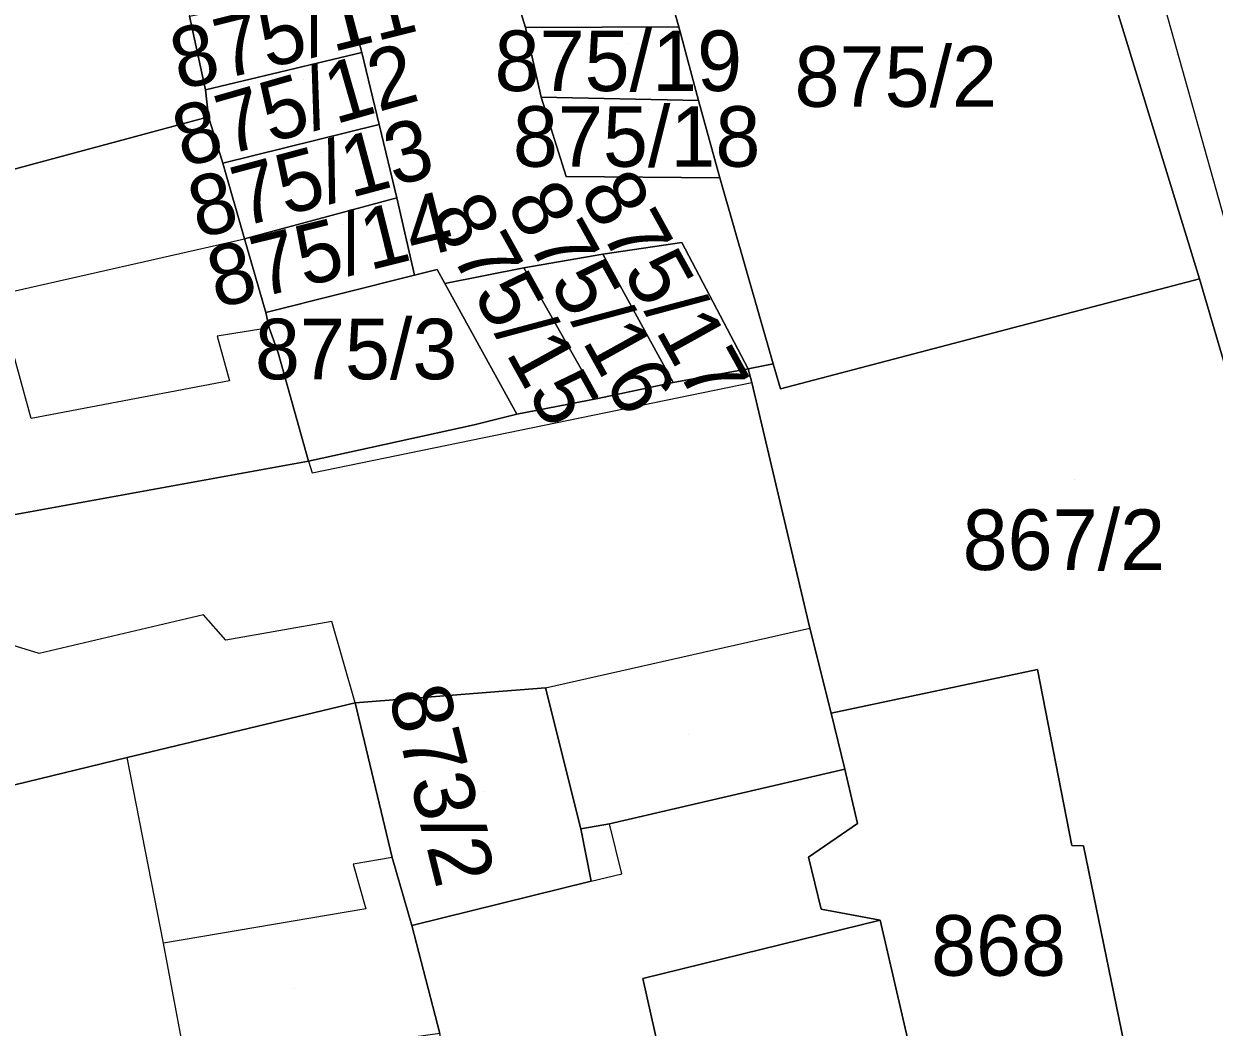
# Model space of a CAD drawing. Extents: x -263423 to -261326, y -1240067 to -1237864.
# Drawn here: x -262649.7 to -262610.35, y -1239474.92 to -1239441.78 of the extents above; entities that cross this region are included whole.
import ezdxf

# ---------------------------------------------------------------- set-up
doc = ezdxf.new("R2010")
doc.units = 0
for name, color, linetype in [('body_kn', 7, 'Continuous'), ('kladpar_druhypozemkov', 7, 'Continuous'), ('kladpar_hranice', 7, 'Continuous'), ('kladpar_parcelnecisla', 7, 'Continuous'), ('kladpar_plochy', 7, 'Continuous'), ('tarchy_linie', 7, 'Continuous'), ('zappar_hrandruhpozemk', 7, 'Continuous')]:
    doc.layers.add(name, color=color, linetype=linetype)

msp = doc.modelspace()

# ---------------------------------------------------------------- linework, layer by layer
at = {"layer": 'body_kn'}
for p, q in [((-262633.12, -1239441.9), (-262633.12, -1239441.9)), ((-262628.05, -1239441.88), (-262628.05, -1239441.88)), ((-262628.05, -1239441.88), (-262628.05, -1239441.88)), ((-262638.53, -1239442.73), (-262638.53, -1239442.73)), ((-262638.53, -1239442.73), (-262638.53, -1239442.73)), ((-262643.7, -1239443.96), (-262643.7, -1239443.96)), ((-262632.6, -1239444.2), (-262632.6, -1239444.2)), ((-262627.4, -1239444.31), (-262627.4, -1239444.31)), ((-262627.4, -1239444.31), (-262627.4, -1239444.31)), ((-262643.59, -1239444.85), (-262643.59, -1239444.85)), ((-262643.59, -1239444.85), (-262643.59, -1239444.85)), ((-262637.95, -1239445.1), (-262637.95, -1239445.1)), ((-262637.95, -1239445.1), (-262637.95, -1239445.1)), ((-262643.12, -1239446.38), (-262643.12, -1239446.38)), ((-262631.77, -1239446.82), (-262631.77, -1239446.82)), ((-262626.7, -1239446.87), (-262626.7, -1239446.87)), ((-262637.37, -1239447.53), (-262637.37, -1239447.53)), ((-262637.37, -1239447.53), (-262637.37, -1239447.53)), ((-262642.41, -1239448.88), (-262642.41, -1239448.88)), ((-262627.95, -1239449), (-262627.95, -1239449)), ((-262627.95, -1239449), (-262627.95, -1239449)), ((-262630.56, -1239449.39), (-262630.56, -1239449.39)), ((-262630.56, -1239449.39), (-262630.56, -1239449.39)), ((-262636.79, -1239450.08), (-262636.79, -1239450.08)), ((-262636.79, -1239450.08), (-262636.79, -1239450.08)), ((-262636.04, -1239449.89), (-262636.04, -1239449.89)), ((-262633.17, -1239449.84), (-262633.17, -1239449.84)), ((-262633.17, -1239449.84), (-262633.17, -1239449.84)), ((-262635.78, -1239450.36), (-262635.78, -1239450.36)), ((-262610.84, -1239450.2), (-262610.84, -1239450.2)), ((-262610.84, -1239450.2), (-262610.84, -1239450.2)), ((-262641.7, -1239451.31), (-262641.7, -1239451.31)), ((-262641.59, -1239451.82), (-262641.59, -1239451.82)), ((-262641.59, -1239451.82), (-262641.59, -1239451.82)), ((-262643.31, -1239452.1), (-262643.31, -1239452.1)), ((-262641.29, -1239452.65), (-262641.29, -1239452.65)), ((-262625.76, -1239453.18), (-262625.76, -1239453.18)), ((-262624.93, -1239453.01), (-262624.93, -1239453.01)), ((-262642.9, -1239453.57), (-262642.9, -1239453.57)), ((-262628.24, -1239453.63), (-262628.24, -1239453.63)), ((-262625.64, -1239453.63), (-262625.64, -1239453.63)), ((-262624.69, -1239453.84), (-262624.69, -1239453.84)), ((-262630.73, -1239454.15), (-262630.73, -1239454.15)), ((-262649.46, -1239454.82), (-262649.46, -1239454.82)), ((-262633.4, -1239454.67), (-262633.4, -1239454.67)), ((-262634.81, -1239455.02), (-262634.81, -1239455.02)), ((-262640.29, -1239456.23), (-262640.29, -1239456.23)), ((-262640.29, -1239456.23), (-262640.29, -1239456.23)), ((-262640.17, -1239456.61), (-262640.17, -1239456.61)), ((-262643.76, -1239461.3), (-262643.76, -1239461.3)), ((-262639.52, -1239461.52), (-262639.52, -1239461.52)), ((-262623.72, -1239461.74), (-262623.72, -1239461.74)), ((-262643.02, -1239462.14), (-262643.02, -1239462.14)), ((-262649.19, -1239462.58), (-262649.19, -1239462.58)), ((-262616.2, -1239463.11), (-262616.2, -1239463.11)), ((-262616.2, -1239463.11), (-262616.2, -1239463.11)), ((-262632.46, -1239463.71), (-262632.46, -1239463.71)), ((-262632.46, -1239463.71), (-262632.46, -1239463.71)), ((-262638.75, -1239464.21), (-262638.75, -1239464.21)), ((-262638.75, -1239464.21), (-262638.75, -1239464.21)), ((-262623.02, -1239464.55), (-262623.02, -1239464.55)), ((-262646.28, -1239466.01), (-262646.28, -1239466.01)), ((-262646.28, -1239466.01), (-262646.28, -1239466.01)), ((-262622.56, -1239466.4), (-262622.56, -1239466.4)), ((-262630.34, -1239468.2), (-262630.34, -1239468.2)), ((-262622.15, -1239468.19), (-262622.15, -1239468.19)), ((-262631.29, -1239468.37), (-262631.29, -1239468.37)), ((-262615.06, -1239468.92), (-262615.06, -1239468.92)), ((-262614.68, -1239468.93), (-262614.68, -1239468.93)), ((-262637.53, -1239469.32), (-262637.53, -1239469.32)), ((-262637.53, -1239469.32), (-262637.53, -1239469.32)), ((-262623.76, -1239469.3), (-262623.76, -1239469.3)), ((-262638.81, -1239469.54), (-262638.81, -1239469.54)), ((-262630.95, -1239470.1), (-262630.95, -1239470.1)), ((-262630.95, -1239470.1), (-262630.95, -1239470.1)), ((-262629.93, -1239469.86), (-262629.93, -1239469.86)), ((-262638.39, -1239471.01), (-262638.39, -1239471.01)), ((-262623.35, -1239471.02), (-262623.35, -1239471.02)), ((-262636.88, -1239471.56), (-262636.88, -1239471.56)), ((-262621.4, -1239471.38), (-262621.4, -1239471.38)), ((-262621.4, -1239471.38), (-262621.4, -1239471.38)), ((-262645.08, -1239472.14), (-262645.08, -1239472.14)), ((-262629.24, -1239473.31), (-262629.24, -1239473.31))]:
    msp.add_line(p, q, dxfattribs=at)
at = {"layer": 'kladpar_druhypozemkov'}
for p, q in [((-262629.76, -1239442.42), (-262629.76, -1239442.42)), ((-262640.46, -1239443.62), (-262640.46, -1239443.62)), ((-262629.06, -1239444.62), (-262629.06, -1239444.62)), ((-262639.86, -1239446.02), (-262639.86, -1239446.02)), ((-262639.16, -1239448.42), (-262639.16, -1239448.42)), ((-262627.26, -1239451.32), (-262627.26, -1239451.32)), ((-262629.86, -1239451.82), (-262629.86, -1239451.82)), ((-262638.14, -1239452.24), (-262638.14, -1239452.24)), ((-262632.26, -1239452.22), (-262632.26, -1239452.22)), ((-262614.96, -1239456.82), (-262614.96, -1239456.82)), ((-262627.74, -1239465.25), (-262627.74, -1239465.25)), ((-262634.46, -1239467.13), (-262634.46, -1239467.13)), ((-262617.46, -1239471.22), (-262617.46, -1239471.22)), ((-262640.74, -1239473.65), (-262640.74, -1239473.65))]:
    msp.add_line(p, q, dxfattribs=at)
at = {"layer": 'kladpar_hranice'}
for points in [[(-262649.67, -1239429.85), (-262636.34, -1239426.51), (-262630.27, -1239424.87), (-262629.34, -1239428.57), (-262632.02, -1239429.34), (-262631.73, -1239430.68), (-262636.46, -1239432.04), (-262645.59, -1239434.45), (-262645.19, -1239436.43), (-262644.67, -1239438.98), (-262644.22, -1239441.53), (-262643.7, -1239443.96), (-262643.59, -1239444.85), (-262666.96, -1239451.14), (-262669.33, -1239435.01), (-262649.67, -1239429.85)], [(-262615.93, -1239433.63), (-262610.84, -1239450.2), (-262624.69, -1239453.84), (-262624.93, -1239453.01), (-262626.7, -1239446.87), (-262627.4, -1239444.31), (-262628.05, -1239441.88), (-262628.75, -1239439.39), (-262629.22, -1239437.54), (-262615.93, -1239433.63)], [(-262605.26, -1239438.88), (-262599.68, -1239459.08), (-262601.34, -1239459.56), (-262599.81, -1239465.12), (-262600.71, -1239465.42), (-262597.84, -1239476.34), (-262598.41, -1239476.46), (-262597.48, -1239480.23), (-262597.1, -1239483.29), (-262592.88, -1239500.06), (-262592.64, -1239501.02), (-262599.2, -1239502.96), (-262603.53, -1239484.04), (-262603.88, -1239479.96), (-262607.42, -1239461.84), (-262610.84, -1239450.2), (-262615.93, -1239433.63)], [(-262633.89, -1239439.4), (-262633.12, -1239441.9), (-262632.6, -1239444.2), (-262631.77, -1239446.82), (-262626.7, -1239446.87), (-262624.93, -1239453.01), (-262625.76, -1239453.18), (-262627.95, -1239449), (-262630.56, -1239449.39), (-262633.17, -1239449.84), (-262635.78, -1239450.36), (-262636.04, -1239449.89), (-262636.79, -1239450.08), (-262637.37, -1239447.53), (-262637.95, -1239445.1), (-262638.53, -1239442.73), (-262639.12, -1239440.5)], [(-262628.75, -1239439.39), (-262628.05, -1239441.88), (-262633.12, -1239441.9), (-262633.89, -1239439.4), (-262628.75, -1239439.39)], [(-262639.12, -1239440.5), (-262638.53, -1239442.73), (-262643.7, -1239443.96), (-262644.22, -1239441.53), (-262639.12, -1239440.5)], [(-262628.05, -1239441.88), (-262627.4, -1239444.31), (-262632.6, -1239444.2), (-262633.12, -1239441.9), (-262628.05, -1239441.88)], [(-262638.53, -1239442.73), (-262637.95, -1239445.1), (-262643.12, -1239446.38), (-262643.59, -1239444.85), (-262643.7, -1239443.96), (-262638.53, -1239442.73)], [(-262627.4, -1239444.31), (-262626.7, -1239446.87), (-262631.77, -1239446.82), (-262632.6, -1239444.2), (-262627.4, -1239444.31)], [(-262643.59, -1239444.85), (-262643.12, -1239446.38), (-262642.41, -1239448.88), (-262641.7, -1239451.31), (-262641.59, -1239451.82), (-262641.29, -1239452.65), (-262640.29, -1239456.23), (-262651.57, -1239458.27), (-262664.76, -1239460.72), (-262666.96, -1239451.14), (-262643.59, -1239444.85)], [(-262637.95, -1239445.1), (-262637.37, -1239447.53), (-262642.41, -1239448.88), (-262643.12, -1239446.38), (-262637.95, -1239445.1)], [(-262637.37, -1239447.53), (-262636.79, -1239450.08), (-262641.7, -1239451.31), (-262642.41, -1239448.88), (-262637.37, -1239447.53)], [(-262627.95, -1239449), (-262625.76, -1239453.18), (-262628.24, -1239453.63), (-262630.56, -1239449.39), (-262627.95, -1239449)], [(-262630.56, -1239449.39), (-262628.24, -1239453.63), (-262630.73, -1239454.15), (-262633.17, -1239449.84), (-262630.56, -1239449.39)], [(-262636.79, -1239450.08), (-262636.04, -1239449.89), (-262635.78, -1239450.36), (-262633.4, -1239454.67), (-262634.81, -1239455.02), (-262640.29, -1239456.23), (-262641.29, -1239452.65), (-262641.59, -1239451.82), (-262641.7, -1239451.31), (-262636.79, -1239450.08)], [(-262633.17, -1239449.84), (-262630.73, -1239454.15), (-262633.4, -1239454.67), (-262635.78, -1239450.36), (-262633.17, -1239449.84)], [(-262610.84, -1239450.2), (-262607.42, -1239461.84), (-262603.88, -1239479.96), (-262603.53, -1239484.04), (-262610.15, -1239485.35), (-262611.25, -1239480.44), (-262615.28, -1239481.62), (-262615.58, -1239481.04), (-262612.33, -1239480.35), (-262614.68, -1239468.93), (-262615.06, -1239468.92), (-262616.2, -1239463.11), (-262623.02, -1239464.55), (-262623.72, -1239461.74), (-262625.64, -1239453.63), (-262625.76, -1239453.18), (-262624.93, -1239453.01), (-262624.69, -1239453.84), (-262610.84, -1239450.2)], [(-262651.57, -1239458.27), (-262640.29, -1239456.23), (-262634.81, -1239455.02), (-262633.4, -1239454.67), (-262630.73, -1239454.15), (-262628.24, -1239453.63), (-262625.76, -1239453.18), (-262625.64, -1239453.63), (-262623.72, -1239461.74), (-262623.02, -1239464.55), (-262622.56, -1239466.4), (-262630.34, -1239468.2), (-262631.29, -1239468.37), (-262632.46, -1239463.71), (-262638.75, -1239464.21), (-262646.28, -1239466.01), (-262662.87, -1239470.04), (-262664.29, -1239462.76), (-262664.76, -1239460.72), (-262651.57, -1239458.27)], [(-262616.2, -1239463.11), (-262615.06, -1239468.92), (-262614.68, -1239468.93), (-262612.33, -1239480.35), (-262615.58, -1239481.04), (-262618.96, -1239481.99), (-262619.08, -1239481.54), (-262620.18, -1239476.62), (-262621.4, -1239471.38), (-262623.35, -1239471.02), (-262623.76, -1239469.3), (-262622.15, -1239468.19), (-262622.56, -1239466.4), (-262623.02, -1239464.55), (-262616.2, -1239463.11)], [(-262632.46, -1239463.71), (-262631.29, -1239468.37), (-262630.95, -1239470.1), (-262636.88, -1239471.56), (-262637.53, -1239469.32), (-262638.75, -1239464.21), (-262632.46, -1239463.71)], [(-262646.28, -1239466.01), (-262638.75, -1239464.21), (-262637.53, -1239469.32), (-262636.88, -1239471.56), (-262635.95, -1239475.13), (-262637.22, -1239475.3), (-262644.23, -1239476.67), (-262649.33, -1239477.96), (-262651.76, -1239478.6), (-262660.64, -1239481.59), (-262661.2, -1239477.95), (-262662.87, -1239470.04), (-262646.28, -1239466.01)], [(-262628.38, -1239511.16), (-262635.95, -1239475.13), (-262636.88, -1239471.56), (-262630.95, -1239470.1), (-262631.29, -1239468.37), (-262630.34, -1239468.2), (-262622.56, -1239466.4), (-262622.15, -1239468.19), (-262623.76, -1239469.3), (-262623.35, -1239471.02), (-262621.4, -1239471.38), (-262629.24, -1239473.31), (-262625.2, -1239491.32), (-262622.58, -1239490.87)], [(-262621.4, -1239471.38), (-262620.18, -1239476.62), (-262619.08, -1239481.54), (-262618.96, -1239481.99), (-262618.69, -1239484.09), (-262619.97, -1239484.38), (-262619.68, -1239485.59), (-262620.38, -1239485.77), (-262619.14, -1239490.05), (-262622.58, -1239490.87), (-262625.2, -1239491.32), (-262629.24, -1239473.31), (-262621.4, -1239471.38)]]:
    msp.add_lwpolyline(points, dxfattribs=at)
at = {"layer": 'kladpar_plochy'}
for points in [[(-262649.67, -1239429.85), (-262636.34, -1239426.51), (-262630.27, -1239424.87), (-262629.34, -1239428.57), (-262632.02, -1239429.34), (-262631.73, -1239430.68), (-262636.46, -1239432.04), (-262645.59, -1239434.45), (-262645.19, -1239436.43), (-262644.67, -1239438.98), (-262644.22, -1239441.53), (-262643.7, -1239443.96), (-262643.59, -1239444.85), (-262666.96, -1239451.14), (-262669.33, -1239435.01)], [(-262615.93, -1239433.63), (-262610.84, -1239450.2), (-262624.69, -1239453.84), (-262624.93, -1239453.01), (-262626.7, -1239446.87), (-262627.4, -1239444.31), (-262628.05, -1239441.88), (-262628.75, -1239439.39), (-262629.22, -1239437.54)], [(-262628.75, -1239439.39), (-262628.05, -1239441.88), (-262633.12, -1239441.9), (-262633.89, -1239439.4)], [(-262639.12, -1239440.5), (-262638.53, -1239442.73), (-262643.7, -1239443.96), (-262644.22, -1239441.53)], [(-262628.05, -1239441.88), (-262627.4, -1239444.31), (-262632.6, -1239444.2), (-262633.12, -1239441.9)], [(-262638.53, -1239442.73), (-262637.95, -1239445.1), (-262643.12, -1239446.38), (-262643.59, -1239444.85), (-262643.7, -1239443.96)], [(-262627.4, -1239444.31), (-262626.7, -1239446.87), (-262631.77, -1239446.82), (-262632.6, -1239444.2)], [(-262643.59, -1239444.85), (-262643.12, -1239446.38), (-262642.41, -1239448.88), (-262641.7, -1239451.31), (-262641.59, -1239451.82), (-262641.29, -1239452.65), (-262640.29, -1239456.23), (-262651.57, -1239458.27), (-262664.76, -1239460.72), (-262666.96, -1239451.14)], [(-262637.95, -1239445.1), (-262637.37, -1239447.53), (-262642.41, -1239448.88), (-262643.12, -1239446.38)], [(-262637.37, -1239447.53), (-262636.79, -1239450.08), (-262641.7, -1239451.31), (-262642.41, -1239448.88)], [(-262627.95, -1239449), (-262625.76, -1239453.18), (-262628.24, -1239453.63), (-262630.56, -1239449.39)], [(-262630.56, -1239449.39), (-262628.24, -1239453.63), (-262630.73, -1239454.15), (-262633.17, -1239449.84)], [(-262636.79, -1239450.08), (-262636.04, -1239449.89), (-262635.78, -1239450.36), (-262633.4, -1239454.67), (-262634.81, -1239455.02), (-262640.29, -1239456.23), (-262641.29, -1239452.65), (-262641.59, -1239451.82), (-262641.7, -1239451.31)], [(-262633.17, -1239449.84), (-262630.73, -1239454.15), (-262633.4, -1239454.67), (-262635.78, -1239450.36)], [(-262610.84, -1239450.2), (-262607.42, -1239461.84), (-262603.88, -1239479.96), (-262603.53, -1239484.04), (-262610.15, -1239485.35), (-262611.25, -1239480.44), (-262615.28, -1239481.62), (-262615.58, -1239481.04), (-262612.33, -1239480.35), (-262614.68, -1239468.93), (-262615.06, -1239468.92), (-262616.2, -1239463.11), (-262623.02, -1239464.55), (-262623.72, -1239461.74), (-262625.64, -1239453.63), (-262625.76, -1239453.18), (-262624.93, -1239453.01), (-262624.69, -1239453.84)], [(-262651.57, -1239458.27), (-262640.29, -1239456.23), (-262634.81, -1239455.02), (-262633.4, -1239454.67), (-262630.73, -1239454.15), (-262628.24, -1239453.63), (-262625.76, -1239453.18), (-262625.64, -1239453.63), (-262623.72, -1239461.74), (-262623.02, -1239464.55), (-262622.56, -1239466.4), (-262630.34, -1239468.2), (-262631.29, -1239468.37), (-262632.46, -1239463.71), (-262638.75, -1239464.21), (-262646.28, -1239466.01), (-262662.87, -1239470.04), (-262664.29, -1239462.76), (-262664.76, -1239460.72)], [(-262616.2, -1239463.11), (-262615.06, -1239468.92), (-262614.68, -1239468.93), (-262612.33, -1239480.35), (-262615.58, -1239481.04), (-262618.96, -1239481.99), (-262619.08, -1239481.54), (-262620.18, -1239476.62), (-262621.4, -1239471.38), (-262623.35, -1239471.02), (-262623.76, -1239469.3), (-262622.15, -1239468.19), (-262622.56, -1239466.4), (-262623.02, -1239464.55)], [(-262632.46, -1239463.71), (-262631.29, -1239468.37), (-262630.95, -1239470.1), (-262636.88, -1239471.56), (-262637.53, -1239469.32), (-262638.75, -1239464.21)], [(-262646.28, -1239466.01), (-262638.75, -1239464.21), (-262637.53, -1239469.32), (-262636.88, -1239471.56), (-262635.95, -1239475.13), (-262637.22, -1239475.3), (-262644.23, -1239476.67), (-262649.33, -1239477.96), (-262651.76, -1239478.6), (-262660.64, -1239481.59), (-262661.2, -1239477.95), (-262662.87, -1239470.04)], [(-262621.4, -1239471.38), (-262620.18, -1239476.62), (-262619.08, -1239481.54), (-262618.96, -1239481.99), (-262618.69, -1239484.09), (-262619.97, -1239484.38), (-262619.68, -1239485.59), (-262620.38, -1239485.77), (-262619.14, -1239490.05), (-262622.58, -1239490.87), (-262625.2, -1239491.32), (-262629.24, -1239473.31)]]:
    msp.add_lwpolyline(points, close=True, dxfattribs=at)
for points in [[(-262605.26, -1239438.88), (-262599.68, -1239459.08), (-262601.34, -1239459.56), (-262599.81, -1239465.12), (-262600.71, -1239465.42), (-262597.84, -1239476.34), (-262598.41, -1239476.46), (-262597.48, -1239480.23), (-262597.1, -1239483.29), (-262592.88, -1239500.06), (-262592.64, -1239501.02), (-262599.2, -1239502.96), (-262603.53, -1239484.04), (-262603.88, -1239479.96), (-262607.42, -1239461.84), (-262610.84, -1239450.2), (-262615.93, -1239433.63)], [(-262633.89, -1239439.4), (-262633.12, -1239441.9), (-262632.6, -1239444.2), (-262631.77, -1239446.82), (-262626.7, -1239446.87), (-262624.93, -1239453.01), (-262625.76, -1239453.18), (-262627.95, -1239449), (-262630.56, -1239449.39), (-262633.17, -1239449.84), (-262635.78, -1239450.36), (-262636.04, -1239449.89), (-262636.79, -1239450.08), (-262637.37, -1239447.53), (-262637.95, -1239445.1), (-262638.53, -1239442.73), (-262639.12, -1239440.5)], [(-262628.38, -1239511.16), (-262635.95, -1239475.13), (-262636.88, -1239471.56), (-262630.95, -1239470.1), (-262631.29, -1239468.37), (-262630.34, -1239468.2), (-262622.56, -1239466.4), (-262622.15, -1239468.19), (-262623.76, -1239469.3), (-262623.35, -1239471.02), (-262621.4, -1239471.38), (-262629.24, -1239473.31), (-262625.2, -1239491.32), (-262622.58, -1239490.87), (-262619.14, -1239490.05), (-262620.38, -1239485.77), (-262619.68, -1239485.59), (-262619.97, -1239484.38), (-262618.69, -1239484.09), (-262618.47, -1239485.3), (-262612.96, -1239506.71), (-262617.87, -1239508.22), (-262620.16, -1239508.91), (-262623.22, -1239509.78)]]:
    msp.add_lwpolyline(points, dxfattribs=at)
at = {"layer": 'tarchy_linie'}
for points in [[(-262614.13, -1239418.37), (-262605.3, -1239450.49), (-262604.51, -1239454.74), (-262603.95, -1239458.72), (-262594.77, -1239498.75), (-262590.08, -1239504.41), (-262590.75, -1239504.63), (-262590.71, -1239504.72), (-262591.7, -1239505.05), (-262593.36, -1239505.6), (-262593.39, -1239505.56), (-262593.38, -1239505.6), (-262594.85, -1239506.09), (-262596.32, -1239506.58), (-262599.33, -1239497.16), (-262600.03, -1239493.95), (-262602.32, -1239481.73), (-262606.05, -1239466.16), (-262606.53, -1239462.67), (-262609.09, -1239451.52), (-262620.67, -1239410.32)], [(-262633.89, -1239439.4), (-262633.12, -1239441.9), (-262632.6, -1239444.2), (-262631.77, -1239446.82), (-262626.7, -1239446.87), (-262624.93, -1239453.01), (-262625.76, -1239453.18), (-262627.95, -1239449), (-262630.56, -1239449.39), (-262633.17, -1239449.84), (-262635.78, -1239450.36), (-262636.04, -1239449.89), (-262636.79, -1239450.08), (-262637.37, -1239447.53), (-262637.95, -1239445.1), (-262638.53, -1239442.73), (-262639.12, -1239440.5)]]:
    msp.add_lwpolyline(points, dxfattribs=at)
at = {"layer": 'zappar_hrandruhpozemk'}
for p, q in [((-262650.58, -1239450.73), (-262642.41, -1239448.88)), ((-262649.46, -1239454.82), (-262650.58, -1239450.73)), ((-262640.17, -1239456.61), (-262625.64, -1239453.63)), ((-262640.29, -1239456.23), (-262640.17, -1239456.61)), ((-262643.76, -1239461.3), (-262649.19, -1239462.58)), ((-262632.46, -1239463.71), (-262623.72, -1239461.74)), ((-262629.93, -1239469.86), (-262630.34, -1239468.2)), ((-262630.95, -1239470.1), (-262629.93, -1239469.86))]:
    msp.add_line(p, q, dxfattribs=at)
for points in [[(-262641.59, -1239451.82), (-262643.31, -1239452.1), (-262642.9, -1239453.57), (-262649.46, -1239454.82)], [(-262649.19, -1239462.58), (-262650.95, -1239462.04), (-262651.23, -1239460.44), (-262651.57, -1239458.27)], [(-262638.75, -1239464.21), (-262639.52, -1239461.52), (-262643.02, -1239462.14), (-262643.76, -1239461.3)], [(-262644.23, -1239476.67), (-262645.08, -1239472.14), (-262646.28, -1239466.01)], [(-262637.53, -1239469.32), (-262638.81, -1239469.54), (-262638.39, -1239471.01), (-262645.08, -1239472.14)]]:
    msp.add_lwpolyline(points, dxfattribs=at)

# ---------------------------------------------------------------- texts
at = {"layer": 'kladpar_parcelnecisla'}
for s, rotation, p in [('875/11', 14, (-262644.548, -1239443.975)), ('875/12', 16, (-262644.414, -1239446.54)), ('875/13', 15, (-262643.927, -1239448.882)), ('875/17', 299, (-262631.364, -1239447.358)), ('875/14', 14, (-262643.325, -1239451.184)), ('875/16', 299, (-262633.786, -1239447.707)), ('875/15', 299, (-262636.313, -1239448.098)), ('873/2', 284, (-262637.659, -1239463.895))]:
    msp.add_text(s, height=2, rotation=rotation, dxfattribs=at).set_placement(p)
for s, p in [('875/19', (-262634.14, -1239444)), ('875/2', (-262624.225, -1239444.52)), ('875/18', (-262633.534, -1239446.5)), ('875/3', (-262642.061, -1239453.52)), ('867/2', (-262618.67, -1239459.82)), ('868', (-262619.714, -1239473.22))]:
    msp.add_text(s, height=2, dxfattribs=at).set_placement(p)

doc.saveas('drawing.dxf')
